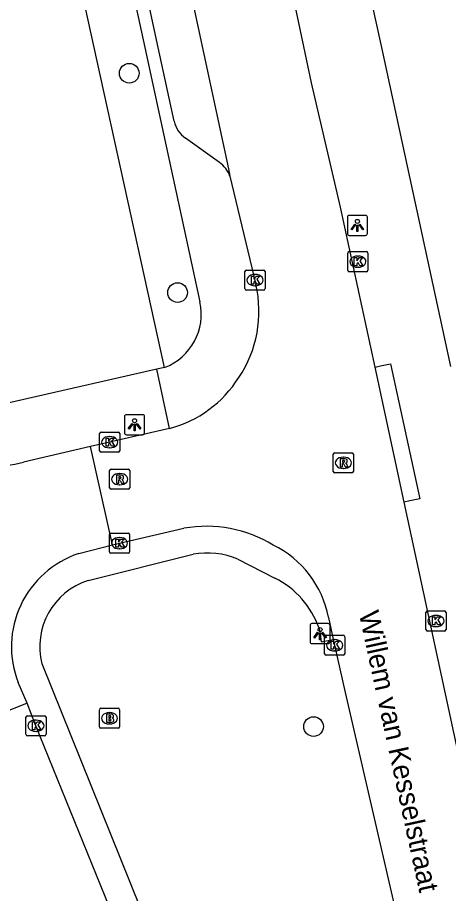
# Model space of a CAD drawing. Extents: x 160037 to 160839, y 385326 to 386441.
# Drawn here: x 160656.46 to 160677.9, y 385707.91 to 385751.48 of the extents above; entities that cross this region are included whole.
import ezdxf

# ---------------------------------------------------------------- set-up
doc = ezdxf.new("R2010")
doc.units = 0
for name, color, linetype in [('IMGEO_Boom', 7, 'Continuous'), ('IMGEO_Brandkraan', 7, 'Continuous'), ('IMGEO_Groenvoorziening', 7, 'Continuous'), ('IMGEO_Kolk', 7, 'Continuous'), ('IMGEO_Lichtpunt', 7, 'Continuous'), ('IMGEO_Openbare_ruimte_label', 7, 'Continuous'), ('IMGEO_Rijbaan_lokaal_open', 7, 'Continuous'), ('IMGEO_Rioolput', 7, 'Continuous'), ('IMGEO_Voetpad_open', 7, 'Continuous')]:
    doc.layers.add(name, color=color, linetype=linetype)

msp = doc.modelspace()

# ---------------------------------------------------------------- linework, layer by layer
at = {"layer": 'IMGEO_Boom'}
for centre in [(160662.02, 385748.715), (160664.427, 385737.803), (160671.189, 385716.215)]:
    msp.add_circle(centre, 0.489, dxfattribs=at)
at = {"layer": 'IMGEO_Brandkraan'}
for p, q in [((160660.538, 385716.203), (160660.538, 385717.055)), ((160660.613, 385717.129), (160661.465, 385717.129)), ((160661.026, 385716.909), (160661.051, 385716.909)), ((160661.539, 385717.055), (160661.539, 385716.203)), ((160661.049, 385716.349), (160661.024, 385716.349)), ((160661.465, 385716.129), (160660.613, 385716.129))]:
    msp.add_line(p, q, dxfattribs=at)
for points in [[(160660.538, 385716.203), (160660.538, 385717.055)], [(160660.613, 385717.129), (160661.465, 385717.129)], [(160660.886, 385716.829), (160660.886, 385716.429), (160661.099, 385716.429)], [(160661.117, 385716.829), (160660.886, 385716.829)], [(160661.539, 385717.055), (160661.539, 385716.203)], [(160661.065, 385716.748), (160661.011, 385716.748), (160661.011, 385716.672)], [(160661.011, 385716.672), (160661.064, 385716.672)], [(160661.073, 385716.596), (160661.011, 385716.596), (160661.011, 385716.515)], [(160661.011, 385716.515), (160661.073, 385716.515)], [(160661.465, 385716.129), (160660.613, 385716.129)]]:
    msp.add_lwpolyline(points, dxfattribs=at)
for centre, radius, start, end in [((160660.615, 385717.053), 0.0765, 91.552, 178.448), ((160660.615, 385717.053), 0.0765, 91.552, 178.448), ((160661.121, 385716.684), 0.145, 59.4692, 91.5367), ((160661.146, 385716.731), 0.0922, 285.5137, 58.1501), ((160661.463, 385717.053), 0.0765, 1.552, 88.448), ((160661.463, 385717.053), 0.0765, 1.552, 88.448), ((160661.066, 385716.71), 0.0379, 267.8285, 90.9355), ((160661.074, 385716.555), 0.0404, 269.8759, 90.5077), ((160661.105, 385716.68), 0.251, 268.6676, 293.5347), ((160661.151, 385716.539), 0.105, 301.3115, 78.989), ((160660.615, 385716.205), 0.0765, 181.552, 268.448), ((160660.615, 385716.205), 0.0765, 181.552, 268.448), ((160661.463, 385716.205), 0.0765, 271.552, 358.448), ((160661.463, 385716.205), 0.0765, 271.552, 358.448)]:
    msp.add_arc(centre, radius, start, end, dxfattribs=at)
for centre, major_axis, ratio, start_param, end_param in [((160661.025, 385716.629), (-0.387, 0.002), 0.722429, 4.712389, 7.853982), ((160661.05, 385716.629), (-0.39, 0.002), 0.717154, 1.570796, 4.712389)]:
    msp.add_ellipse(centre, major_axis=major_axis, ratio=ratio, start_param=start_param, end_param=end_param, dxfattribs=at)
at = {"layer": 'IMGEO_Groenvoorziening'}
msp.add_lwpolyline([(160663.78, 385734.077), (160661.789, 385743.123), (160660.276, 385750), (160652.559, 385785.062), (160655.035, 385785.583)], dxfattribs=at)
at = {"layer": 'IMGEO_Kolk'}
for p, q in [((160672.895, 385738.914), (160672.895, 385739.766)), ((160672.97, 385739.84), (160673.822, 385739.84)), ((160673.383, 385739.62), (160673.408, 385739.62)), ((160673.896, 385739.766), (160673.896, 385738.914)), ((160673.406, 385739.06), (160673.381, 385739.06)), ((160667.778, 385737.998), (160667.778, 385738.85)), ((160667.853, 385738.924), (160668.705, 385738.924)), ((160668.266, 385738.704), (160668.291, 385738.704)), ((160668.779, 385738.85), (160668.779, 385737.998)), ((160673.822, 385738.84), (160672.97, 385738.84)), ((160668.289, 385738.144), (160668.264, 385738.144)), ((160668.705, 385737.924), (160667.853, 385737.924)), ((160660.546, 385729.936), (160660.546, 385730.788)), ((160660.621, 385730.862), (160661.473, 385730.862)), ((160661.547, 385730.788), (160661.547, 385729.936)), ((160661.034, 385730.642), (160661.059, 385730.642)), ((160661.473, 385729.862), (160660.621, 385729.862)), ((160661.057, 385730.082), (160661.032, 385730.082)), ((160661.036, 385724.912), (160661.036, 385725.764)), ((160661.111, 385725.838), (160661.963, 385725.838)), ((160661.524, 385725.618), (160661.549, 385725.618)), ((160662.037, 385725.764), (160662.037, 385724.912)), ((160661.547, 385725.058), (160661.522, 385725.058)), ((160661.963, 385724.838), (160661.111, 385724.838)), ((160676.781, 385721.042), (160676.781, 385721.894)), ((160676.856, 385721.968), (160677.708, 385721.968)), ((160677.269, 385721.748), (160677.294, 385721.748)), ((160677.782, 385721.894), (160677.782, 385721.042)), ((160677.292, 385721.188), (160677.267, 385721.188)), ((160671.741, 385719.834), (160671.741, 385720.686)), ((160671.816, 385720.76), (160672.668, 385720.76)), ((160672.742, 385720.686), (160672.742, 385719.834)), ((160677.708, 385720.968), (160676.856, 385720.968)), ((160672.229, 385720.54), (160672.254, 385720.54)), ((160672.252, 385719.98), (160672.227, 385719.98)), ((160672.668, 385719.76), (160671.816, 385719.76)), ((160656.879, 385715.83), (160656.879, 385716.682)), ((160656.954, 385716.756), (160657.806, 385716.756)), ((160657.367, 385716.536), (160657.392, 385716.536)), ((160657.88, 385716.682), (160657.88, 385715.83)), ((160657.39, 385715.976), (160657.365, 385715.976)), ((160657.806, 385715.756), (160656.954, 385715.756))]:
    msp.add_line(p, q, dxfattribs=at)
for points in [[(160672.895, 385738.914), (160672.895, 385739.766)], [(160672.97, 385739.84), (160673.822, 385739.84)], [(160673.216, 385739.54), (160673.339, 385739.54), (160673.339, 385739.389), (160673.469, 385739.54), (160673.633, 385739.54), (160673.487, 385739.389), (160673.64, 385739.14), (160673.488, 385739.14), (160673.403, 385739.304), (160673.339, 385739.237), (160673.339, 385739.14), (160673.216, 385739.14), (160673.216, 385739.54)], [(160673.896, 385739.766), (160673.896, 385738.914)], [(160667.778, 385737.998), (160667.778, 385738.85)], [(160667.853, 385738.924), (160668.705, 385738.924)], [(160668.099, 385738.624), (160668.222, 385738.624), (160668.222, 385738.473), (160668.352, 385738.624), (160668.516, 385738.624), (160668.37, 385738.473), (160668.523, 385738.224), (160668.371, 385738.224), (160668.286, 385738.388), (160668.222, 385738.321), (160668.222, 385738.224), (160668.099, 385738.224), (160668.099, 385738.624)], [(160668.779, 385738.85), (160668.779, 385737.998)], [(160673.822, 385738.84), (160672.97, 385738.84)], [(160668.705, 385737.924), (160667.853, 385737.924)], [(160660.546, 385729.936), (160660.546, 385730.788)], [(160660.621, 385730.862), (160661.473, 385730.862)], [(160661.547, 385730.788), (160661.547, 385729.936)], [(160660.867, 385730.562), (160660.99, 385730.562), (160660.99, 385730.411), (160661.12, 385730.562), (160661.284, 385730.562), (160661.138, 385730.411), (160661.291, 385730.162), (160661.139, 385730.162), (160661.054, 385730.326), (160660.99, 385730.259), (160660.99, 385730.162), (160660.867, 385730.162), (160660.867, 385730.562)], [(160661.473, 385729.862), (160660.621, 385729.862)], [(160661.036, 385724.912), (160661.036, 385725.764)], [(160661.111, 385725.838), (160661.963, 385725.838)], [(160661.357, 385725.538), (160661.48, 385725.538), (160661.48, 385725.387), (160661.61, 385725.538), (160661.774, 385725.538), (160661.628, 385725.387), (160661.781, 385725.138), (160661.629, 385725.138), (160661.544, 385725.302), (160661.48, 385725.235), (160661.48, 385725.138), (160661.357, 385725.138), (160661.357, 385725.538)], [(160662.037, 385725.764), (160662.037, 385724.912)], [(160661.963, 385724.838), (160661.111, 385724.838)], [(160676.781, 385721.042), (160676.781, 385721.894)], [(160676.856, 385721.968), (160677.708, 385721.968)], [(160677.102, 385721.668), (160677.225, 385721.668), (160677.225, 385721.517), (160677.355, 385721.668), (160677.519, 385721.668), (160677.373, 385721.517), (160677.526, 385721.268), (160677.374, 385721.268), (160677.289, 385721.432), (160677.225, 385721.365), (160677.225, 385721.268), (160677.102, 385721.268), (160677.102, 385721.668)], [(160677.782, 385721.894), (160677.782, 385721.042)], [(160671.741, 385719.834), (160671.741, 385720.686)], [(160671.816, 385720.76), (160672.668, 385720.76)], [(160672.742, 385720.686), (160672.742, 385719.834)], [(160677.708, 385720.968), (160676.856, 385720.968)], [(160672.062, 385720.46), (160672.185, 385720.46), (160672.185, 385720.309), (160672.315, 385720.46), (160672.479, 385720.46), (160672.333, 385720.309), (160672.486, 385720.06), (160672.334, 385720.06), (160672.249, 385720.224), (160672.185, 385720.157), (160672.185, 385720.06), (160672.062, 385720.06), (160672.062, 385720.46)], [(160672.668, 385719.76), (160671.816, 385719.76)], [(160656.879, 385715.83), (160656.879, 385716.682)], [(160656.954, 385716.756), (160657.806, 385716.756)], [(160657.2, 385716.456), (160657.323, 385716.456), (160657.323, 385716.305), (160657.453, 385716.456), (160657.617, 385716.456), (160657.471, 385716.305), (160657.624, 385716.056), (160657.472, 385716.056), (160657.387, 385716.22), (160657.323, 385716.153), (160657.323, 385716.056), (160657.2, 385716.056), (160657.2, 385716.456)], [(160657.88, 385716.682), (160657.88, 385715.83)], [(160657.806, 385715.756), (160656.954, 385715.756)]]:
    msp.add_lwpolyline(points, dxfattribs=at)
for centre, start, end in [((160672.972, 385739.764), 91.552, 178.448), ((160672.972, 385739.764), 91.552, 178.448), ((160673.82, 385739.764), 1.552, 88.448), ((160673.82, 385739.764), 1.552, 88.448), ((160667.855, 385738.848), 91.552, 178.448), ((160667.855, 385738.848), 91.552, 178.448), ((160668.703, 385738.848), 1.552, 88.448), ((160668.703, 385738.848), 1.552, 88.448), ((160672.972, 385738.916), 181.552, 268.448), ((160672.972, 385738.916), 181.552, 268.448), ((160673.82, 385738.916), 271.552, 358.448), ((160673.82, 385738.916), 271.552, 358.448), ((160667.855, 385738), 181.552, 268.448), ((160667.855, 385738), 181.552, 268.448), ((160668.703, 385738), 271.552, 358.448), ((160668.703, 385738), 271.552, 358.448), ((160660.623, 385730.786), 91.552, 178.448), ((160660.623, 385730.786), 91.552, 178.448), ((160661.471, 385730.786), 1.552, 88.448), ((160661.471, 385730.786), 1.552, 88.448), ((160660.623, 385729.938), 181.552, 268.448), ((160660.623, 385729.938), 181.552, 268.448), ((160661.471, 385729.938), 271.552, 358.448), ((160661.471, 385729.938), 271.552, 358.448), ((160661.113, 385725.762), 91.552, 178.448), ((160661.113, 385725.762), 91.552, 178.448), ((160661.961, 385725.762), 1.552, 88.448), ((160661.961, 385725.762), 1.552, 88.448), ((160661.113, 385724.914), 181.552, 268.448), ((160661.113, 385724.914), 181.552, 268.448), ((160661.961, 385724.914), 271.552, 358.448), ((160661.961, 385724.914), 271.552, 358.448), ((160676.858, 385721.892), 91.552, 178.448), ((160676.858, 385721.892), 91.552, 178.448), ((160677.706, 385721.892), 1.552, 88.448), ((160677.706, 385721.892), 1.552, 88.448), ((160671.818, 385720.684), 91.552, 178.448), ((160671.818, 385720.684), 91.552, 178.448), ((160672.666, 385720.684), 1.552, 88.448), ((160672.666, 385720.684), 1.552, 88.448), ((160676.858, 385721.044), 181.552, 268.448), ((160676.858, 385721.044), 181.552, 268.448), ((160677.706, 385721.044), 271.552, 358.448), ((160677.706, 385721.044), 271.552, 358.448), ((160671.818, 385719.836), 181.552, 268.448), ((160671.818, 385719.836), 181.552, 268.448), ((160672.666, 385719.836), 271.552, 358.448), ((160672.666, 385719.836), 271.552, 358.448), ((160656.956, 385716.68), 91.552, 178.448), ((160656.956, 385716.68), 91.552, 178.448), ((160657.804, 385716.68), 1.552, 88.448), ((160657.804, 385716.68), 1.552, 88.448), ((160656.956, 385715.832), 181.552, 268.448), ((160656.956, 385715.832), 181.552, 268.448), ((160657.804, 385715.832), 271.552, 358.448), ((160657.804, 385715.832), 271.552, 358.448)]:
    msp.add_arc(centre, 0.0765, start, end, dxfattribs=at)
for centre, major_axis, ratio, start_param, end_param in [((160673.382, 385739.34), (-0.387, 0.002), 0.722429, 4.712389, 7.853982), ((160673.407, 385739.34), (-0.39, 0.002), 0.717154, 1.570796, 4.712389), ((160668.265, 385738.424), (-0.387, 0.002), 0.722429, 4.712389, 7.853982), ((160668.29, 385738.424), (-0.39, 0.002), 0.717154, 1.570796, 4.712389), ((160661.033, 385730.362), (-0.387, 0.002), 0.722429, 4.712389, 7.853982), ((160661.058, 385730.362), (-0.39, 0.002), 0.717154, 1.570796, 4.712389), ((160661.523, 385725.338), (-0.387, 0.002), 0.722429, 4.712389, 7.853982), ((160661.548, 385725.338), (-0.39, 0.002), 0.717154, 1.570796, 4.712389), ((160677.268, 385721.468), (-0.387, 0.002), 0.722429, 4.712389, 7.853982), ((160677.293, 385721.468), (-0.39, 0.002), 0.717154, 1.570796, 4.712389), ((160672.228, 385720.26), (-0.387, 0.002), 0.722429, 4.712389, 7.853982), ((160672.253, 385720.26), (-0.39, 0.002), 0.717154, 1.570796, 4.712389), ((160657.366, 385716.256), (-0.387, 0.002), 0.722429, 4.712389, 7.853982), ((160657.391, 385716.256), (-0.39, 0.002), 0.717154, 1.570796, 4.712389)]:
    msp.add_ellipse(centre, major_axis=major_axis, ratio=ratio, start_param=start_param, end_param=end_param, dxfattribs=at)
at = {"layer": 'IMGEO_Lichtpunt'}
for p, q in [((160673.775, 385741.642), (160672.967, 385741.642)), ((160673.775, 385741.642), (160672.967, 385741.642)), ((160672.873, 385741.547), (160672.873, 385740.74)), ((160672.873, 385741.547), (160672.873, 385740.74)), ((160673.869, 385740.74), (160673.869, 385741.547)), ((160673.869, 385740.74), (160673.869, 385741.547)), ((160672.967, 385740.646), (160673.775, 385740.646)), ((160672.967, 385740.646), (160673.775, 385740.646)), ((160661.786, 385731.633), (160661.786, 385730.826)), ((160661.786, 385731.633), (160661.786, 385730.826)), ((160662.688, 385731.728), (160661.88, 385731.728)), ((160662.688, 385731.728), (160661.88, 385731.728)), ((160662.782, 385730.826), (160662.782, 385731.633)), ((160662.782, 385730.826), (160662.782, 385731.633)), ((160661.88, 385730.732), (160662.688, 385730.732)), ((160661.88, 385730.732), (160662.688, 385730.732)), ((160671.017, 385721.242), (160671.017, 385720.435)), ((160671.017, 385721.242), (160671.017, 385720.435)), ((160671.919, 385721.337), (160671.111, 385721.337)), ((160671.919, 385721.337), (160671.111, 385721.337)), ((160672.013, 385720.435), (160672.013, 385721.242)), ((160672.013, 385720.435), (160672.013, 385721.242)), ((160671.111, 385720.341), (160671.919, 385720.341)), ((160671.111, 385720.341), (160671.919, 385720.341))]:
    msp.add_line(p, q, dxfattribs=at)
for points in [[(160673.247, 385741.211), (160673.286, 385741.183), (160673.098, 385740.921), (160673.06, 385740.948), (160673.247, 385741.211)], [(160673.459, 385741.183), (160673.497, 385741.21), (160673.684, 385740.948), (160673.645, 385740.92), (160673.459, 385741.183)], [(160673.349, 385741.163), (160673.396, 385741.163), (160673.396, 385740.841), (160673.349, 385740.841), (160673.349, 385741.163)], [(160662.16, 385731.297), (160662.199, 385731.269), (160662.011, 385731.007), (160661.973, 385731.034), (160662.16, 385731.297)], [(160662.262, 385731.249), (160662.309, 385731.249), (160662.309, 385730.927), (160662.262, 385730.927), (160662.262, 385731.249)], [(160662.372, 385731.269), (160662.41, 385731.296), (160662.597, 385731.034), (160662.558, 385731.006), (160662.372, 385731.269)], [(160671.391, 385720.906), (160671.43, 385720.878), (160671.242, 385720.616), (160671.204, 385720.643), (160671.391, 385720.906)], [(160671.493, 385720.858), (160671.54, 385720.858), (160671.54, 385720.536), (160671.493, 385720.536), (160671.493, 385720.858)], [(160671.603, 385720.878), (160671.641, 385720.905), (160671.828, 385720.643), (160671.789, 385720.615), (160671.603, 385720.878)]]:
    msp.add_lwpolyline(points, dxfattribs=at)
for centre in [(160673.372, 385741.345), (160662.285, 385731.431), (160671.516, 385721.04)]:
    msp.add_circle(centre, 0.0994, dxfattribs=at)
for centre, start, end in [((160672.967, 385741.547), 90, 180), ((160672.967, 385741.547), 90, 180), ((160673.775, 385741.547), 0, 90), ((160673.775, 385741.547), 0, 90), ((160672.967, 385740.74), 180, 270), ((160672.967, 385740.74), 180, 270), ((160673.775, 385740.74), 270, 0), ((160673.775, 385740.74), 270, 360), ((160661.88, 385731.633), 90, 180), ((160661.88, 385731.633), 90, 180), ((160662.688, 385731.633), 0, 90), ((160662.688, 385731.633), 0, 90), ((160661.88, 385730.826), 180, 270), ((160661.88, 385730.826), 180, 270), ((160662.688, 385730.826), 270, 0), ((160662.688, 385730.826), 270, 360), ((160671.111, 385721.242), 90, 180), ((160671.111, 385721.242), 90, 180), ((160671.919, 385721.242), 0, 90), ((160671.919, 385721.242), 0, 90), ((160671.111, 385720.435), 180, 270), ((160671.111, 385720.435), 180, 270), ((160671.919, 385720.435), 270, 0), ((160671.919, 385720.435), 270, 360)]:
    msp.add_arc(centre, 0.0946, start, end, dxfattribs=at)
at = {"layer": 'IMGEO_Rijbaan_lokaal_open'}
for points in [[(160653.307, 385807.326), (160666.952, 385743.95), (160667.025, 385743.6)], [(160674.251, 385734.098), (160672.533, 385742.056), (160671.093, 385748.229), (160667.272, 385766.306)], [(160667.025, 385743.6), (160668.32, 385738.2)], [(160675.702, 385727.376), (160674.251, 385734.098)], [(160664.02, 385731.047), (160660.086, 385730.141)], [(160660.086, 385730.141), (160656.76, 385729.374)], [(160661.181, 385725.262), (160660.086, 385730.141)], [(160679.899, 385708.484), (160678.905, 385712.543), (160675.702, 385727.376)], [(160661.181, 385725.262), (160661.537, 385725.338), (160664.743, 385726.082)], [(160659.508, 385724.817), (160661.181, 385725.262)], [(160671.935, 385721.649), (160672.168, 385720.553)], [(160672.168, 385720.553), (160672.236, 385720.257), (160672.767, 385717.917), (160675.452, 385706.265), (160677.399, 385697.427), (160680.547, 385682.813), (160681.741, 385677.189), (160683.353, 385669.597), (160684.532, 385663.797), (160684.992, 385661.627)], [(160656.937, 385717.386), (160656.498, 385718.406)], [(160656.937, 385717.386), (160651.821, 385715.317)], [(160681.991, 385655.41), (160681.545, 385656.559), (160674.794, 385673.244), (160669.368, 385686.648), (160663.199, 385701.92), (160657.38, 385716.256), (160656.937, 385717.386)]]:
    msp.add_lwpolyline(points, dxfattribs=at)
for centre, radius, start, end in [((160662.602, 385736.861), 5.873, 325.9542, 13.179), ((160662.561, 385736.654), 5.794, 284.5805, 327.8724), ((160655.381, 385734.256), 5.073, 207.6384, 285.7667), ((160665.849, 385719.757), 6.421, 58.6902, 99.9226), ((160666.947, 385720.682), 5.081, 10.9731, 63.8507), ((160661.031, 385720.19), 4.872, 108.2231, 201.4763)]:
    msp.add_arc(centre, radius, start, end, dxfattribs=at)
at = {"layer": 'IMGEO_Rioolput'}
for p, q in [((160672.174, 385728.908), (160672.174, 385729.76)), ((160672.249, 385729.834), (160673.101, 385729.834)), ((160672.662, 385729.614), (160672.687, 385729.614)), ((160673.175, 385729.76), (160673.175, 385728.908)), ((160661.119, 385729.022), (160661.971, 385729.022)), ((160672.685, 385729.054), (160672.66, 385729.054)), ((160661.044, 385728.096), (160661.044, 385728.948)), ((160661.532, 385728.802), (160661.557, 385728.802)), ((160662.045, 385728.948), (160662.045, 385728.096)), ((160673.101, 385728.834), (160672.249, 385728.834)), ((160661.555, 385728.242), (160661.53, 385728.242)), ((160661.971, 385728.022), (160661.119, 385728.022))]:
    msp.add_line(p, q, dxfattribs=at)
for points in [[(160672.174, 385728.908), (160672.174, 385729.76)], [(160672.249, 385729.834), (160673.101, 385729.834)], [(160672.763, 385729.532), (160672.511, 385729.534), (160672.511, 385729.134)], [(160672.689, 385729.453), (160672.635, 385729.453), (160672.635, 385729.372)], [(160673.175, 385729.76), (160673.175, 385728.908)], [(160661.119, 385729.022), (160661.971, 385729.022)], [(160672.511, 385729.134), (160672.635, 385729.134), (160672.635, 385729.296), (160672.646, 385729.296)], [(160672.635, 385729.372), (160672.687, 385729.372)], [(160672.693, 385729.267), (160672.764, 385729.134), (160672.904, 385729.134), (160672.839, 385729.26)], [(160661.044, 385728.096), (160661.044, 385728.948)], [(160661.633, 385728.72), (160661.381, 385728.722), (160661.381, 385728.322)], [(160661.559, 385728.641), (160661.505, 385728.641), (160661.505, 385728.56)], [(160661.505, 385728.56), (160661.557, 385728.56)], [(160662.045, 385728.948), (160662.045, 385728.096)], [(160673.101, 385728.834), (160672.249, 385728.834)], [(160661.381, 385728.322), (160661.505, 385728.322), (160661.505, 385728.484), (160661.516, 385728.484)], [(160661.563, 385728.455), (160661.634, 385728.322), (160661.774, 385728.322), (160661.709, 385728.448)], [(160661.971, 385728.022), (160661.119, 385728.022)]]:
    msp.add_lwpolyline(points, dxfattribs=at)
for centre, radius, start, end in [((160672.251, 385729.758), 0.0765, 91.552, 178.448), ((160672.251, 385729.758), 0.0765, 91.552, 178.448), ((160672.695, 385729.357), 0.0964, 77.0061, 93.1865), ((160672.709, 385729.414), 0.0378, 276.6634, 79.6772), ((160672.762, 385729.422), 0.109, 350.3612, 89.416), ((160672.76, 385729.422), 0.112, 277.5842, 350.9817), ((160673.099, 385729.758), 0.0765, 1.552, 88.448), ((160673.099, 385729.758), 0.0765, 1.552, 88.448), ((160661.121, 385728.946), 0.0765, 91.552, 178.448), ((160661.121, 385728.946), 0.0765, 91.552, 178.448), ((160661.969, 385728.946), 0.0765, 1.552, 88.448), ((160661.969, 385728.946), 0.0765, 1.552, 88.448), ((160672.645, 385729.243), 0.0533, 26.0293, 88.6989), ((160672.671, 385729.561), 0.19, 274.7715, 282.9687), ((160672.744, 385729.207), 0.108, 29.5134, 73.7905), ((160661.541, 385728.749), 0.19, 274.7715, 282.9687), ((160661.565, 385728.545), 0.0964, 77.0061, 93.1865), ((160661.579, 385728.602), 0.0378, 276.6634, 79.6772), ((160661.632, 385728.61), 0.109, 350.3612, 89.416), ((160661.63, 385728.61), 0.112, 277.5842, 350.9817), ((160672.251, 385728.91), 0.0765, 181.552, 268.448), ((160672.251, 385728.91), 0.0765, 181.552, 268.448), ((160673.099, 385728.91), 0.0765, 271.552, 358.448), ((160673.099, 385728.91), 0.0765, 271.552, 358.448), ((160661.121, 385728.098), 0.0765, 181.552, 268.448), ((160661.121, 385728.098), 0.0765, 181.552, 268.448), ((160661.515, 385728.431), 0.0533, 26.0293, 88.6989), ((160661.614, 385728.395), 0.108, 29.5134, 73.7905), ((160661.969, 385728.098), 0.0765, 271.552, 358.448), ((160661.969, 385728.098), 0.0765, 271.552, 358.448)]:
    msp.add_arc(centre, radius, start, end, dxfattribs=at)
for centre, major_axis, ratio, start_param, end_param in [((160672.661, 385729.334), (-0.387, 0.002), 0.722429, 4.712389, 7.853982), ((160672.686, 385729.334), (-0.39, 0.002), 0.717154, 1.570796, 4.712389), ((160661.531, 385728.522), (-0.387, 0.002), 0.722429, 4.712389, 7.853982), ((160661.556, 385728.522), (-0.39, 0.002), 0.717154, 1.570796, 4.712389)]:
    msp.add_ellipse(centre, major_axis=major_axis, ratio=ratio, start_param=start_param, end_param=end_param, dxfattribs=at)
at = {"layer": 'IMGEO_Voetpad_open'}
for points in [[(160664.262, 385746.326), (160663.464, 385750), (160653.814, 385794.688), (160652.005, 385803.937)], [(160655.035, 385785.583), (160662.79, 385750), (160665.539, 385737.339)], [(160678.026, 385734.12), (160674.586, 385750), (160674.065, 385752.406)], [(160666.507, 385744.27), (160664.813, 385745.486)], [(160674.251, 385734.098), (160674.522, 385734.157), (160675.011, 385734.261), (160676.472, 385727.541), (160675.983, 385727.437), (160675.702, 385727.376)], [(160663.387, 385733.988), (160655.442, 385732.191)], [(160663.78, 385734.077), (160663.387, 385733.988)], [(160664.02, 385731.047), (160663.387, 385733.988)], [(160659.975, 385723.479), (160665.195, 385724.794)], [(160667.426, 385724.548), (160669.272, 385723.595)], [(160671.465, 385721.107), (160671.575, 385720.435), (160672.168, 385720.553)], [(160683.729, 385654.933), (160664.513, 385702.372), (160657.68, 385719.337)]]:
    msp.add_lwpolyline(points, dxfattribs=at)
for centre, radius, start, end in [((160665.636, 385746.626), 1.406, 192.3335, 234.1924), ((160665.753, 385743.151), 1.349, 19.4167, 56.001), ((160662.757, 385736.734), 2.847, 291.065, 12.2644), ((160665.87, 385720.672), 4.177, 68.1224, 99.2931), ((160661.01, 385720.199), 3.44, 107.5092, 194.5109), ((160667.288, 385719.636), 4.429, 19.4046, 63.3833)]:
    msp.add_arc(centre, radius, start, end, dxfattribs=at)

# ---------------------------------------------------------------- texts
at = {"layer": 'IMGEO_Openbare_ruimte_label'}
msp.add_text('Willem van Kesselstraat', height=1, rotation=282.2429, dxfattribs=at).set_placement((160673.44, 385721.853))

doc.saveas('drawing.dxf')
